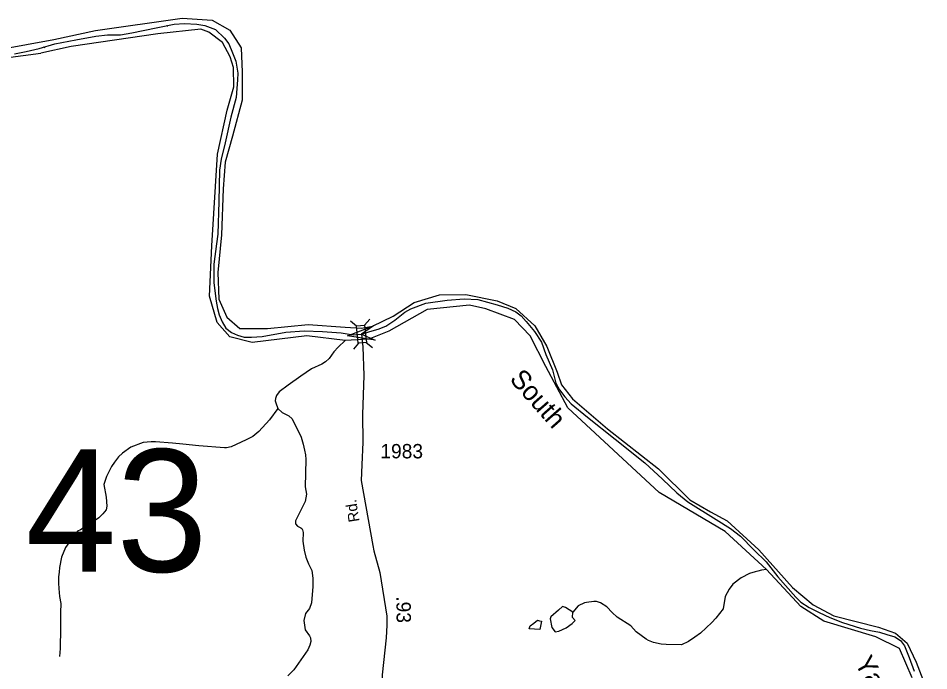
# Model space of a CAD drawing. Extents: x 1473865 to 1648260, y 639067 to 773536.
# Drawn here: x 1514783 to 1522716, y 761135 to 766819 of the extents above; entities that cross this region are included whole.
import ezdxf

# ---------------------------------------------------------------- set-up
doc = ezdxf.new("R2010")
doc.units = 0
for name, color, linetype in [('Exist Boundary Political CountyLine', 7, 'Continuous'), ('Exist Hydrographic Misc Water Feature', 7, 'Continuous'), ('Exist Hydrographic River Shore', 7, 'Continuous'), ('Exist Hydrographic River Shore Label', 7, 'Continuous'), ('Exist Road Secondary Mileage Hundredths English Label', 7, 'Continuous'), ('Exist Road Secondary Structure Standard Bridge Attributed CELL', 7, 'Continuous'), ('Exist Road Secondary Structure Standard Bridge CELL', 7, 'Continuous'), ('Exist Road Secondary Structure Standard Bridge Number Label', 7, 'Continuous'), ('Exist Road Secondary Type 51 Attributed', 7, 'Continuous'), ('Exist Road Secondary Type 51 Label', 7, 'Continuous'), ('Exist Road Secondary Type 51 Number Label', 7, 'Continuous')]:
    doc.layers.add(name, color=color, linetype=linetype)

msp = doc.modelspace()

# ---------------------------------------------------------------- linework, layer by layer
at = {"layer": 'Exist Boundary Political CountyLine'}
for points in [[(1514750.5, 766509.8), (1514853, 766528.7), (1514966.8, 766555.3), (1515103.4, 766597.1), (1515285.6, 766631.3), (1515458.3, 766661.6), (1515560.7, 766673), (1515674.6, 766673), (1515773.2, 766692), (1515871.9, 766711), (1516000.9, 766737.6), (1516141.3, 766767.9), (1516231.4, 766771.7), (1516339.6, 766767.9), (1516409.8, 766756.5), (1516502.8, 766720.5), (1516579.6, 766644.5), (1516619.5, 766595.2), (1516649.8, 766517.4), (1516678.3, 766445.2), (1516696.3, 766340.8), (1516692.5, 766282), (1516688.7, 766207.9), (1516681.1, 766128.2), (1516636.5, 765957.3), (1516587.2, 765733.3), (1516550.2, 765590.9), (1516536.9, 765496), (1516532.2, 765222.7), (1516522.7, 764937.9), (1516510.4, 764854.4), (1516487.6, 764675.9), (1516487.6, 764512.7), (1516507.5, 764355.1), (1516520.8, 764290.6), (1516534.1, 764235.5), (1516560.6, 764172.9)], [(1516560.6, 764172.9), (1516591, 764119.7), (1516640.3, 764081.7), (1516693.5, 764057.1), (1516752.3, 764041.9), (1516816.8, 764040), (1516907.9, 764047.6), (1517113.7, 764085.5), (1517275, 764096.9), (1517434.4, 764089.3), (1517597.6, 764077.9), (1517702.9, 764060.9), (1517773.2, 764065.9), (1517847.1, 764091.2), (1517919.2, 764110.2), (1517985.6, 764136.8), (1518063.4, 764188.1), (1518152.5, 764258.3), (1518204.7, 764286.8), (1518335.6, 764338), (1518521.6, 764362.7), (1518669.6, 764374.1), (1518787.2, 764368.4), (1518957, 764320.9), (1519048.1, 764294.4), (1519118.3, 764262.1), (1519163.8, 764226), (1519209.4, 764176.7), (1519281.5, 764089.3), (1519342.2, 763996.3), (1519380.2, 763890), (1519438, 763755.2), (1519468.4, 763641.3), (1519498.7, 763582.5), (1519546.2, 763519.8), (1519599.3, 763461), (1519742.6, 763343.3), (1519983.5, 763153.4), (1520242.5, 762944.6), (1520396.2, 762804.1), (1520521.4, 762684.5), (1520616.3, 762606.7), (1520863.9, 762452.9), (1520989.1, 762375.1), (1521076.4, 762306.8), (1521192.2, 762187.2), (1521298.4, 762082.8), (1521401.8, 761951.8), (1521557.4, 761777.1), (1521602.9, 761733.5), (1521675, 761686), (1521760.4, 761642.3), (1521853.4, 761598.7), (1521963.4, 761555), (1522120.9, 761505.7), (1522207.3, 761484.8), (1522286.9, 761471.5), (1522351.5, 761450.6), (1522421.7, 761429.7), (1522471, 761399.3), (1522505.1, 761351.9), (1522545.9, 761249.4), (1522589.6, 761129.8)]]:
    msp.add_lwpolyline(points, dxfattribs=at)
at = {"layer": 'Exist Hydrographic Misc Water Feature'}
for p, q in [((1516086.1, 766746.4), (1516072, 766753)), ((1515018.4, 766562), (1515007.4, 766567.7))]:
    msp.add_line(p, q, dxfattribs=at)
for points in [[(1517632.3, 764011.2), (1517571.2, 763954.1), (1517534.5, 763912.3), (1517491.4, 763854.8), (1517461, 763825.9), (1517428.7, 763804.4), (1517339.9, 763766), (1517246.9, 763701.4), (1517135.4, 763623.2), (1517056.4, 763564.1), (1517033.9, 763532.6), (1517023.5, 763507.3), (1517023, 763485.2), (1517026.8, 763468.7), (1517043.9, 763420.7)], [(1517043.9, 763420.7), (1516972.2, 763319.6), (1516880.4, 763218.9), (1516827.6, 763176.4), (1516769.1, 763147.3), (1516638, 763085.1), (1516597.9, 763077.7), (1516581.9, 763078), (1516356.2, 763094), (1516216.3, 763108.4), (1516128.2, 763118.3), (1515980.6, 763128.8), (1515940.6, 763129.5), (1515872.3, 763122.7), (1515763.7, 763083.9), (1515690.8, 763029.6), (1515658.1, 762998.2), (1515621.3, 762952.2), (1515596.6, 762913.3), (1515551.2, 762825.6), (1515529.9, 762757.9), (1515550.1, 762647.5), (1515556.7, 762569.4), (1515550.3, 762537.5), (1515519.5, 762500.4), (1515486.9, 762468.2), (1515414.1, 762418), (1515325.2, 762363.2), (1515301, 762349.7), (1515231.3, 762259.2), (1515194.4, 762209.1), (1515160.9, 762123.6), (1515143.6, 762034.5), (1515138.9, 761994.4), (1515134.1, 761954.3), (1515133.2, 761898.5), (1515136.3, 761850), (1515143.2, 761781.8), (1515154, 761721.6), (1515152.8, 761642), (1515150.6, 761505.9), (1515147.6, 761329.5), (1515142.2, 761258.2)], [(1517043.9, 763420.7), (1517083.4, 763385.5), (1517140.8, 763354.8), (1517170.4, 763328.7), (1517247.8, 763168.8), (1517266.7, 763108.5), (1517277.8, 763056.6), (1517285.1, 763016.2), (1517288.4, 762975.9), (1517284.4, 762738), (1517295.2, 762672.2), (1517282.3, 762608.4), (1517203.6, 762453.3), (1517199.2, 762439.4), (1517198.9, 762415.6), (1517216.6, 762393.1), (1517246.2, 762378.5), (1517254.1, 762372.6), (1517260, 762362.7), (1517265.6, 762340.4), (1517264.4, 762262.5), (1517275, 762185.9), (1517290, 762125.7), (1517312.9, 762065.4), (1517340.1, 762009), (1517350.9, 761940.7), (1517349.5, 761868.5), (1517339.3, 761725.1), (1517322.4, 761677), (1517285.8, 761633.4), (1517272.6, 761573.8), (1517283.3, 761489.9), (1517322.5, 761439), (1517330.1, 761420.8), (1517331.5, 761388.8), (1517324.9, 761356.9), (1517306.3, 761317.1), (1517183.3, 761143.1), (1517132.4, 761091.6)], [(1521303.7, 762015.5), (1521259.7, 762010.8), (1521227.5, 762003.5), (1521203.3, 761996.1), (1521155, 761981.3), (1521082.1, 761943), (1521008.9, 761888.8), (1520978.4, 761846.6), (1520942.5, 761782.4), (1520924, 761674.8), (1520860.1, 761592.4), (1520825.3, 761555.2), (1520727.2, 761463.6), (1520678.3, 761426.8), (1520621.5, 761390.1), (1520560.9, 761359.6), (1520428.9, 761362.6), (1520385, 761367.7), (1520317.3, 761381.2), (1520275.6, 761398.2), (1520253.9, 761410.7), (1520167.4, 761474.7), (1520120.5, 761525.8), (1520002.2, 761600.6), (1519959.1, 761641.5), (1519912.3, 761692.6), (1519857, 761725.9), (1519821.2, 761736.7), (1519797.2, 761737.3), (1519733.2, 761730.8), (1519717.1, 761727.2), (1519660.5, 761700.5), (1519615, 761646.3)], [(1519615, 761646.3), (1519551.4, 761686.6), (1519525.5, 761695.6), (1519490.5, 761661.9), (1519423.1, 761603.5), (1519416.6, 761588), (1519433.5, 761511.4), (1519460.7, 761475.1), (1519493.1, 761479), (1519556.6, 761508.8), (1519608.5, 761545.2), (1519634.4, 761573.7), (1519612.4, 761599.6), (1519615, 761646.3)], [(1519342.8, 761565.9), (1519327.2, 761494.6), (1519233.9, 761499.8), (1519244.2, 761525.7), (1519276.7, 761549.1), (1519307.8, 761575), (1519325.9, 761571.1), (1519342.8, 761565.9)]]:
    msp.add_lwpolyline(points, dxfattribs=at)
at = {"layer": 'Exist Hydrographic River Shore'}
for points in [[(1514613.6, 766545.9), (1515095.2, 766634.3), (1515456.4, 766710.6), (1516212.8, 766819), (1516473.7, 766803), (1516626.2, 766714.6), (1516726.5, 766562), (1516734.5, 766349.1), (1516734.5, 766104.1), (1516650.3, 765790.8), (1516586.1, 765565.4), (1516570.1, 765332.4), (1516554, 764930.8), (1516521.9, 764605.4), (1516529.9, 764372.5), (1516602.2, 764215.8), (1516714.6, 764115.4), (1516955.4, 764115.4), (1517308.6, 764151.5), (1517632.3, 764127.9), (1517772.8, 764119.8)], [(1518345.1, 764280.8), (1518012, 764092), (1517839.4, 764023.7), (1517632.3, 764011.2), (1517299.2, 764051.9), (1516822.8, 763995.4), (1516626.2, 764043.6), (1516517.8, 764168.1), (1516449.6, 764397.1), (1516469.7, 764834.9), (1516518.4, 765635.6), (1516602.7, 766017.2), (1516662.9, 766222), (1516658.8, 766390.7), (1516630.7, 766483.1), (1516562.5, 766607.6), (1516445.1, 766697.8), (1516373.4, 766723.9), (1516000.6, 766683.9), (1515246.1, 766571.5), (1514981.2, 766515.2)], [(1513281.7, 766166.4), (1513554.6, 766335.1), (1513871.6, 766419.5), (1514207.5, 766414.3), (1514981.2, 766515.2)], [(1517772.8, 764119.8), (1517869.1, 764137), (1518049.4, 764223.7), (1518234.3, 764343.2), (1518454.3, 764408.7), (1518683.7, 764411.1), (1518955.2, 764357.2), (1519117.8, 764289.7), (1519284, 764139.7), (1519389.3, 763959.4), (1519478.3, 763734.5), (1519515.7, 763626.8), (1519613.6, 763503.8), (1519917.8, 763241.4), (1520360.2, 762894.7), (1520635.4, 762624.5), (1520815.6, 762519.1), (1520960.7, 762439.4), (1521236.9, 762188.8), (1521528.5, 761860.1), (1521708.8, 761710.1), (1521889, 761614.1), (1522277.5, 761515.7), (1522425, 761461.9), (1522526.7, 761374.4), (1522606.3, 761210.4), (1522716.3, 760922.3)], [(1522571.9, 761073.7), (1522461.8, 761328.1), (1522254.2, 761429.8), (1521800.9, 761568), (1521601.8, 761695.2), (1521303.7, 762015.5), (1520940.9, 762348.1), (1520368.7, 762687.3), (1519571.2, 763424), (1519379.7, 763784.2), (1519242.2, 764053.6), (1519106.4, 764194.9), (1518857.5, 764288.7), (1518715.2, 764318.3), (1518345.1, 764280.8)]]:
    msp.add_lwpolyline(points, dxfattribs=at)
at = {"layer": 'Exist Road Secondary Structure Standard Bridge Attributed CELL'}
msp.add_lwpolyline([(1517892.5, 764014), (1517651.9, 764053.7), (1517880.1, 764139.6), (1517773.2, 764065.6)], close=True, dxfattribs=at)
at = {"layer": 'Exist Road Secondary Structure Standard Bridge CELL'}
for p, q in [((1517678.1, 764182.1), (1517731.4, 764138.3)), ((1517845.4, 764198.6), (1517801.7, 764145.2)), ((1517747.5, 763988), (1517703.7, 763934.7)), ((1517816.2, 763994.8), (1517869.5, 763951))]:
    msp.add_line(p, q, dxfattribs=at)
msp.add_lwpolyline([(1517801.7, 764145.2), (1517816.5, 763994.8), (1517746.2, 763987.9), (1517731.4, 764138.3)], close=True, dxfattribs=at)
at = {"layer": 'Exist Road Secondary Type 51 Attributed'}
msp.add_lwpolyline([(1517773.2, 764065.9), (1517784.9, 763955.7), (1517793.4, 763706.3), (1517782.3, 763367.5), (1517785.9, 763124.8), (1517776.5, 762928.9), (1517771, 762792.8), (1517873.3, 762226.5), (1517882.8, 762178.7), (1517934.7, 761989.7), (1517995.8, 761609.5), (1517994.3, 761533.1), (1517989.7, 761421.5), (1517953.2, 761100.3), (1517944.3, 760912.4), (1517916.2, 760628.3), (1517906.7, 760536.6), (1517883.5, 760298.3), (1517857.6, 760150.6), (1517804.2, 759974.9), (1517731.4, 759796), (1517629, 759612.6), (1517463.5, 759221.7)], dxfattribs=at)

# ---------------------------------------------------------------- texts
at = {"layer": 'Exist Hydrographic River Shore Label'}
for s, rotation, p in [('South', 311.42499, (1519056.9, 763670.2)), ('Yadkin', 299.28576, (1522066.6, 761205.3))]:
    msp.add_text(s, height=167.32, rotation=rotation, dxfattribs=at).set_placement(p)
at = {"layer": 'Exist Road Secondary Mileage Hundredths English Label'}
msp.add_text('.93', height=125, rotation=270.54576, dxfattribs=at).set_placement((1518077.9, 761783.1))
at = {"layer": 'Exist Road Secondary Structure Standard Bridge Number Label'}
msp.add_text('43', height=1066.27, dxfattribs=at).set_placement((1514846.5, 761997.1))
at = {"layer": 'Exist Road Secondary Type 51 Label'}
msp.add_text('Rd.', height=95, rotation=99.26084, dxfattribs=at).set_placement((1517757.7, 762437.5))
at = {"layer": 'Exist Road Secondary Type 51 Number Label'}
msp.add_text('1983', height=125, dxfattribs=at).set_placement((1517938.5, 762985))

doc.saveas('drawing.dxf')
